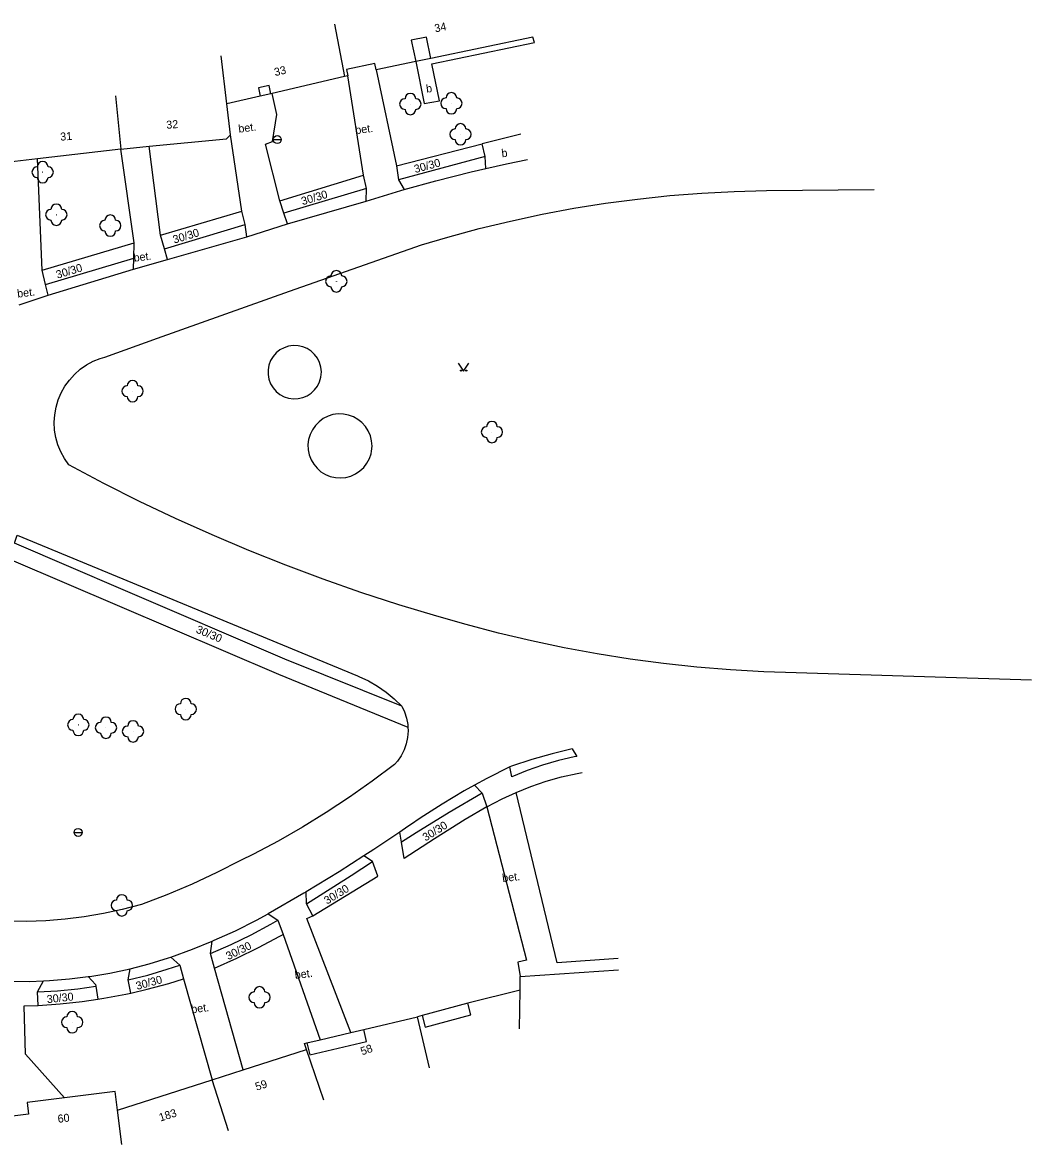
# Model space of a CAD drawing. Extents: x -544674 to -541478, y -1199076 to -1195527.
# Drawn here: x -541633.5 to -541539, y -1198825.1 to -1198719.9 of the extents above; entities that cross this region are included whole.
import ezdxf

# ---------------------------------------------------------------- set-up
doc = ezdxf.new("R2010")
doc.units = 0
for name, color, linetype in [('BUDOVY_MĚŘ', 7, 'Continuous'), ('POMOC_POPIS', 7, 'Continuous'), ('ROZHRANÍ_PLOCH', 7, 'Continuous'), ('ZELEŇ', 7, 'Continuous'), ('ZN_DOPLŇKOVÉ', 7, 'Continuous'), ('ZN_KULTUR', 7, 'Continuous'), ('Č_POPIS_ORIENT', 7, 'Continuous')]:
    doc.layers.add(name, color=color, linetype=linetype)

msp = doc.modelspace()

# ---------------------------------------------------------------- linework, layer by layer
at = {"layer": 'BUDOVY_MĚŘ'}
for points in [[(-541604.24, -1198720.07), (-541603.32, -1198724.98)], [(-541595.21, -1198723.28), (-541595.63, -1198721.28), (-541597.05, -1198721.57), (-541596.63, -1198723.58)], [(-541585.66, -1198721.28), (-541595.21, -1198723.28)], [(-541614.31, -1198727.55), (-541614.84, -1198723.03)], [(-541600.35, -1198724.36), (-541600.47, -1198723.77), (-541603.11, -1198724.33), (-541603, -1198724.92)], [(-541596.63, -1198723.58), (-541600.35, -1198724.36)], [(-541595.21, -1198723.28), (-541596.63, -1198723.58)], [(-541610.19, -1198726.59), (-541610.37, -1198725.81), (-541611.37, -1198726.04), (-541611.19, -1198726.82)], [(-541603.32, -1198724.98), (-541610.08, -1198726.56)], [(-541603, -1198724.92), (-541603.32, -1198724.98)], [(-541624.74, -1198726.8), (-541624.26, -1198731.78)], [(-541611.19, -1198726.82), (-541614.31, -1198727.55)], [(-541610.19, -1198726.59), (-541611.19, -1198726.82)], [(-541610.08, -1198726.56), (-541610.19, -1198726.59)], [(-541613.97, -1198730.44), (-541614.31, -1198727.55)], [(-541621.59, -1198731.52), (-541614.36, -1198730.82), (-541613.97, -1198730.44)], [(-541624.26, -1198731.78), (-541632.06, -1198732.68)], [(-541624.26, -1198731.78), (-541621.59, -1198731.52)], [(-541632.06, -1198732.68), (-541634.71, -1198732.99)], [(-541586.85, -1198809.3), (-541577.65, -1198808.69)], [(-541586.87, -1198810.59), (-541586.85, -1198809.3)], [(-541586.87, -1198810.59), (-541591.77, -1198811.8)], [(-541586.93, -1198814.2), (-541586.87, -1198810.59)], [(-541596.04, -1198812.96), (-541595.74, -1198814.04), (-541591.48, -1198812.88), (-541591.77, -1198811.8)], [(-541591.77, -1198811.8), (-541596.04, -1198812.96)], [(-541601.51, -1198814.27), (-541596.48, -1198813.08)], [(-541596.04, -1198812.96), (-541596.48, -1198813.08)], [(-541595.35, -1198817.87), (-541596.48, -1198813.08)], [(-541606.83, -1198815.53), (-541606.56, -1198816.65), (-541601.25, -1198815.39), (-541601.51, -1198814.27)], [(-541606.83, -1198815.53), (-541605.57, -1198815.23)], [(-541605.57, -1198815.23), (-541602.71, -1198814.55)], [(-541602.71, -1198814.55), (-541601.51, -1198814.27)], [(-541612.79, -1198818.06), (-541606.85, -1198816.14)], [(-541606.85, -1198816.14), (-541607.04, -1198815.58), (-541606.83, -1198815.53)], [(-541605.25, -1198820.88), (-541606.85, -1198816.14)], [(-541615.69, -1198818.99), (-541612.79, -1198818.06)], [(-541624.56, -1198821.83), (-541615.69, -1198818.99)], [(-541614.17, -1198823.75), (-541615.69, -1198818.99)], [(-541624.56, -1198821.83), (-541624.77, -1198820.09), (-541629.52, -1198820.68)], [(-541629.52, -1198820.68), (-541633.03, -1198821.11), (-541632.89, -1198822.21), (-541635.64, -1198822.55), (-541635.77, -1198821.45), (-541636.06, -1198821.49), (-541636.02, -1198821.84)], [(-541624.16, -1198825.05), (-541624.56, -1198821.83)]]:
    msp.add_lwpolyline(points, dxfattribs=at)
at = {"layer": 'ROZHRANÍ_PLOCH'}
for points in [[(-541596.63, -1198723.58), (-541595.85, -1198727.51), (-541594.4, -1198727.26), (-541595.13, -1198723.8), (-541585.51, -1198721.78), (-541585.66, -1198721.28)], [(-541600.35, -1198724.36), (-541598.44, -1198733.36)], [(-541601.54, -1198734.21), (-541603, -1198724.92)], [(-541609.36, -1198736.64), (-541610.7, -1198731.32), (-541610.04, -1198731.08), (-541609.63, -1198728.53), (-541610.08, -1198726.56)], [(-541612.91, -1198737.61), (-541613.97, -1198730.44)], [(-541586.8, -1198730.37), (-541590.43, -1198731.29)], [(-541622.99, -1198740.57), (-541624.26, -1198731.78)], [(-541620.53, -1198739.85), (-541621.59, -1198731.52)], [(-541598.44, -1198733.36), (-541590.43, -1198731.29)], [(-541590.13, -1198732.46), (-541590.43, -1198731.29)], [(-541631.62, -1198743.12), (-541632.06, -1198732.68)], [(-541590.13, -1198732.46), (-541598.25, -1198734.66)], [(-541590.07, -1198733.61), (-541590.13, -1198732.46)], [(-541590.07, -1198733.61), (-541588.13, -1198733.17), (-541586.17, -1198732.77)], [(-541609.36, -1198736.64), (-541601.54, -1198734.21)], [(-541601.25, -1198735.46), (-541601.54, -1198734.21)], [(-541598.44, -1198733.36), (-541598.25, -1198734.66)], [(-541597.72, -1198735.58), (-541594.74, -1198734.75), (-541591.44, -1198733.92), (-541590.07, -1198733.61)], [(-541598.25, -1198734.66), (-541597.72, -1198735.58)], [(-541538.97, -1198781.55), (-541561.01, -1198780.84), (-541564.03, -1198780.75), (-541567.17, -1198780.57), (-541570.3, -1198780.32), (-541573.43, -1198779.98), (-541576.54, -1198779.57), (-541579.65, -1198779.08), (-541582.74, -1198778.51), (-541585.81, -1198777.85), (-541588.87, -1198777.13), (-541591.91, -1198776.32), (-541594.65, -1198775.55), (-541598.22, -1198774.47), (-541601.77, -1198773.31), (-541605.3, -1198772.08), (-541608.8, -1198770.77), (-541612.27, -1198769.38), (-541615.71, -1198767.93), (-541619.12, -1198766.4), (-541622.49, -1198764.79), (-541625.83, -1198763.12), (-541629.13, -1198761.37), (-541629.54, -1198760.78), (-541629.88, -1198760.15), (-541630.15, -1198759.49), (-541630.34, -1198758.8), (-541630.45, -1198758.1), (-541630.49, -1198757.38), (-541630.44, -1198756.67), (-541630.31, -1198755.96), (-541630.11, -1198755.28), (-541629.83, -1198754.62), (-541629.48, -1198754), (-541629.07, -1198753.42), (-541628.59, -1198752.89), (-541628.05, -1198752.41), (-541627.47, -1198752), (-541626.84, -1198751.66), (-541626.18, -1198751.39), (-541625.76, -1198751.26), (-541620.83, -1198749.48), (-541608.47, -1198745.08), (-541596.09, -1198740.75), (-541593.63, -1198740.02), (-541590.71, -1198739.23), (-541587.77, -1198738.52), (-541584.81, -1198737.89), (-541581.84, -1198737.33), (-541578.85, -1198736.86), (-541575.86, -1198736.46), (-541572.85, -1198736.14), (-541569.83, -1198735.91), (-541566.81, -1198735.75), (-541563.79, -1198735.67), (-541553.71, -1198735.58)], [(-541601.25, -1198735.46), (-541608.98, -1198737.77)], [(-541601.27, -1198736.65), (-541601.25, -1198735.46)], [(-541601.27, -1198736.65), (-541598.02, -1198735.66), (-541597.72, -1198735.58)], [(-541608.98, -1198737.77), (-541609.36, -1198736.64)], [(-541608.63, -1198738.79), (-541601.27, -1198736.65)], [(-541620.53, -1198739.85), (-541612.91, -1198737.61)], [(-541612.61, -1198738.85), (-541612.91, -1198737.61)], [(-541608.63, -1198738.79), (-541608.98, -1198737.77)], [(-541620.17, -1198741.13), (-541612.61, -1198738.85)], [(-541612.46, -1198739.99), (-541612.61, -1198738.85)], [(-541612.46, -1198739.99), (-541608.63, -1198738.79)], [(-541631.62, -1198743.12), (-541622.99, -1198740.57)], [(-541623.04, -1198741.99), (-541622.99, -1198740.57)], [(-541620.17, -1198741.13), (-541620.53, -1198739.85)], [(-541619.89, -1198742.13), (-541612.46, -1198739.99)], [(-541619.89, -1198742.13), (-541620.17, -1198741.13)], [(-541631.32, -1198744.48), (-541623.04, -1198741.99)], [(-541623.07, -1198743.04), (-541623.04, -1198741.99)], [(-541623.07, -1198743.04), (-541619.89, -1198742.13)], [(-541631.32, -1198744.48), (-541631.62, -1198743.12)], [(-541631.04, -1198745.48), (-541623.07, -1198743.04)], [(-541631.04, -1198745.48), (-541631.32, -1198744.48)], [(-541633.77, -1198746.37), (-541631.04, -1198745.48)], [(-541597.95, -1198783.96), (-541608.89, -1198779.58), (-541624.02, -1198773.08), (-541634.2, -1198768.69), (-541633.96, -1198767.95)], [(-541633.96, -1198767.95), (-541602.09, -1198781.13), (-541601.95, -1198781.19), (-541601.07, -1198781.61), (-541600.22, -1198782.1), (-541599.41, -1198782.66), (-541598.66, -1198783.28), (-541597.95, -1198783.96)], [(-541634.6, -1198770.54), (-541634.52, -1198770.25), (-541624.37, -1198774.59), (-541609.48, -1198780.97), (-541597.37, -1198785.93)], [(-541597.95, -1198783.96), (-541597.69, -1198784.51), (-541597.5, -1198785.09), (-541597.38, -1198785.69), (-541597.37, -1198785.93)], [(-541597.37, -1198785.93), (-541597.35, -1198786.3), (-541597.4, -1198786.9), (-541597.52, -1198787.5), (-541597.72, -1198788.08), (-541598, -1198788.62), (-541598.35, -1198789.12), (-541598.62, -1198789.44), (-541600.71, -1198791.01), (-541602.85, -1198792.51), (-541605.03, -1198793.94), (-541607.25, -1198795.31), (-541609.52, -1198796.61), (-541611.82, -1198797.84), (-541613.03, -1198798.45), (-541615.26, -1198799.57), (-541617.58, -1198800.64), (-541619.93, -1198801.64), (-541622.31, -1198802.56), (-541624.11, -1198803.03), (-541625.88, -1198803.41), (-541627.67, -1198803.71), (-541629.47, -1198803.94), (-541631.27, -1198804.08), (-541633.08, -1198804.14), (-541634.89, -1198804.13)], [(-541582, -1198787.98), (-541581.54, -1198788.68), (-541581.79, -1198788.73), (-541583.28, -1198789.08), (-541584.76, -1198789.51), (-541586.21, -1198790.01), (-541587.63, -1198790.59), (-541587.83, -1198789.65)], [(-541582, -1198787.98), (-541583.86, -1198788.43), (-541585.77, -1198788.97), (-541587.66, -1198789.59), (-541587.83, -1198789.65)], [(-541587.83, -1198789.65), (-541589.98, -1198790.75), (-541591.14, -1198791.39)], [(-541587.24, -1198792.06), (-541585.85, -1198791.5), (-541584.43, -1198791.01), (-541582.99, -1198790.6), (-541581.53, -1198790.27), (-541581.06, -1198790.18)], [(-541591.14, -1198791.39), (-541592.1, -1198791.92), (-541594.17, -1198793.16), (-541596.21, -1198794.47), (-541597.12, -1198795.09), (-541597.37, -1198795.26), (-541598.13, -1198795.77)], [(-541590.4, -1198792.12), (-541593.51, -1198793.95), (-541596.58, -1198795.84), (-541597.97, -1198796.73)], [(-541591.14, -1198791.39), (-541590.4, -1198792.12)], [(-541590.4, -1198792.12), (-541589.98, -1198793.4)], [(-541589.98, -1198793.4), (-541588.54, -1198792.66), (-541587.24, -1198792.06)], [(-541577.69, -1198807.63), (-541583.4, -1198808.02), (-541587.24, -1198792.06)], [(-541589.98, -1198793.4), (-541592, -1198794.6), (-541594.88, -1198796.39), (-541597.71, -1198798.24), (-541597.97, -1198796.73)], [(-541589.98, -1198793.4), (-541586.25, -1198807.77), (-541587.08, -1198807.96), (-541586.85, -1198809.3)], [(-541598.13, -1198795.77), (-541600.57, -1198797.41), (-541601.49, -1198797.99)], [(-541597.97, -1198796.73), (-541598.13, -1198795.77)], [(-541601.49, -1198797.99), (-541603.82, -1198799.49), (-541606.88, -1198801.36)], [(-541600.67, -1198798.53), (-541601.49, -1198797.99)], [(-541606.87, -1198802.48), (-541602.68, -1198799.83), (-541600.67, -1198798.53)], [(-541606.28, -1198803.62), (-541600.18, -1198799.9), (-541600.67, -1198798.53)], [(-541606.88, -1198801.36), (-541607.11, -1198801.5), (-541610.44, -1198803.44)], [(-541606.87, -1198802.48), (-541606.88, -1198801.36)], [(-541606.28, -1198803.62), (-541606.87, -1198802.48)], [(-541615.69, -1198805.99), (-541615.5, -1198805.91), (-541613.51, -1198805.01), (-541611.55, -1198804.03), (-541610.44, -1198803.44)], [(-541610.44, -1198803.44), (-541609.55, -1198804.03)], [(-541602.71, -1198814.55), (-541606.83, -1198803.86), (-541606.28, -1198803.62)], [(-541615.85, -1198807.16), (-541613.93, -1198806.31), (-541612.05, -1198805.39), (-541610.21, -1198804.4), (-541609.55, -1198804.03)], [(-541609.55, -1198804.03), (-541609.06, -1198805.36)], [(-541615.47, -1198808.51), (-541613.4, -1198807.59), (-541611.36, -1198806.59), (-541609.35, -1198805.52), (-541609.06, -1198805.36)], [(-541609.06, -1198805.36), (-541605.57, -1198815.23)], [(-541619.58, -1198807.5), (-541617.53, -1198806.74), (-541615.69, -1198805.99)], [(-541615.85, -1198807.16), (-541615.69, -1198805.99)], [(-541623.39, -1198808.57), (-541621.59, -1198808.11), (-541619.78, -1198807.56), (-541619.58, -1198807.5)], [(-541619.58, -1198807.5), (-541618.74, -1198808.23)], [(-541615.47, -1198808.51), (-541615.85, -1198807.16)], [(-541627.31, -1198809.31), (-541627.16, -1198809.29), (-541625.29, -1198808.98), (-541623.39, -1198808.57)], [(-541623.55, -1198809.63), (-541621.73, -1198809.17), (-541619.92, -1198808.63), (-541618.74, -1198808.23)], [(-541623.55, -1198809.63), (-541623.39, -1198808.57)], [(-541618.74, -1198808.23), (-541618.37, -1198809.53)], [(-541612.79, -1198818.06), (-541615.47, -1198808.51)], [(-541640.41, -1198809.26), (-541638.53, -1198809.5), (-541636.64, -1198809.67), (-541634.74, -1198809.75), (-541632.84, -1198809.76), (-541631.48, -1198809.7)], [(-541632.06, -1198810.74), (-541631.48, -1198809.7)], [(-541631.48, -1198809.7), (-541630.94, -1198809.68), (-541629.05, -1198809.53), (-541627.31, -1198809.31)], [(-541627.31, -1198809.31), (-541626.61, -1198810.04), (-541626.58, -1198810.22)], [(-541623.31, -1198810.85), (-541623.55, -1198809.63)], [(-541623.31, -1198810.85), (-541621.77, -1198810.5), (-541619.77, -1198809.96), (-541618.37, -1198809.53)], [(-541618.37, -1198809.53), (-541615.69, -1198818.99)], [(-541632.06, -1198810.74), (-541630.17, -1198810.64), (-541628.29, -1198810.46), (-541626.58, -1198810.22)], [(-541632, -1198812.01), (-541632.06, -1198810.74)], [(-541626.58, -1198810.22), (-541626.39, -1198811.42)], [(-541626.39, -1198811.42), (-541625.83, -1198811.34), (-541623.79, -1198810.96), (-541623.31, -1198810.85)], [(-541629.52, -1198820.68), (-541633.18, -1198816.59), (-541633.3, -1198812.06), (-541632, -1198812.01)], [(-541632, -1198812.01), (-541629.93, -1198811.87), (-541627.88, -1198811.64), (-541626.39, -1198811.42)]]:
    msp.add_lwpolyline(points, dxfattribs=at)
at = {"layer": 'ZELEŇ'}
for points in [[(-541605.51, -1198753.15), (-541605.47, -1198752.65), (-541605.52, -1198752.21), (-541605.64, -1198751.78), (-541605.84, -1198751.38), (-541606.1, -1198751.02), (-541606.43, -1198750.71), (-541606.8, -1198750.47), (-541607.21, -1198750.3), (-541607.65, -1198750.2), (-541608.1, -1198750.18), (-541608.54, -1198750.25), (-541608.96, -1198750.39), (-541609.36, -1198750.6), (-541609.7, -1198750.88), (-541610, -1198751.22), (-541610.22, -1198751.6), (-541610.38, -1198752.02), (-541610.46, -1198752.46), (-541610.46, -1198752.9), (-541610.38, -1198753.34), (-541610.22, -1198753.76), (-541610, -1198754.15), (-541609.7, -1198754.48), (-541609.35, -1198754.76), (-541608.96, -1198754.98), (-541608.54, -1198755.12), (-541608.09, -1198755.18), (-541607.65, -1198755.16), (-541607.21, -1198755.06), (-541606.8, -1198754.89), (-541606.43, -1198754.65), (-541606.1, -1198754.34), (-541605.83, -1198753.98), (-541605.64, -1198753.58), (-541605.51, -1198753.15)], [(-541600.77, -1198760.09), (-541600.73, -1198759.61), (-541600.77, -1198759.12), (-541600.88, -1198758.64), (-541601.08, -1198758.19), (-541601.34, -1198757.78), (-541601.67, -1198757.41), (-541602.05, -1198757.11), (-541602.47, -1198756.87), (-541602.93, -1198756.7), (-541603.41, -1198756.61), (-541603.9, -1198756.6), (-541604.39, -1198756.66), (-541604.85, -1198756.81), (-541605.29, -1198757.03), (-541605.69, -1198757.32), (-541606.03, -1198757.67), (-541606.31, -1198758.07), (-541606.53, -1198758.51), (-541606.67, -1198758.98), (-541606.73, -1198759.46), (-541606.71, -1198759.95), (-541606.61, -1198760.43), (-541606.44, -1198760.89), (-541606.19, -1198761.31), (-541605.88, -1198761.69), (-541605.51, -1198762.01), (-541605.09, -1198762.26), (-541604.64, -1198762.45), (-541604.16, -1198762.56), (-541603.67, -1198762.59), (-541603.19, -1198762.54), (-541602.71, -1198762.41), (-541602.27, -1198762.21), (-541601.86, -1198761.94), (-541601.5, -1198761.6), (-541601.21, -1198761.21), (-541600.98, -1198760.78), (-541600.82, -1198760.32), (-541600.77, -1198760.09)]]:
    msp.add_lwpolyline(points, dxfattribs=at)
for centre in [(-541597.14, -1198727.56), (-541593.3, -1198727.49), (-541592.44, -1198730.39), (-541631.57, -1198733.94), (-541630.29, -1198737.93), (-541625.24, -1198738.95), (-541604.07, -1198744.17), (-541623.15, -1198754.46), (-541589.5, -1198758.29), (-541618.17, -1198784.25), (-541628.23, -1198785.73), (-541625.64, -1198785.99), (-541623.11, -1198786.34), (-541624.15, -1198802.64), (-541611.26, -1198811.25), (-541628.8, -1198813.59)]:
    msp.add_circle(centre, 0.0005, dxfattribs=at)
for centre, start, end in [((-541597.14, -1198727.06), 0, 179.99999), ((-541593.3, -1198726.99), 0, 179.99999), ((-541597.64, -1198727.56), 89.99999, 269.99999), ((-541596.64, -1198727.56), 270, 89.99999), ((-541593.8, -1198727.49), 89.99999, 269.99999), ((-541593.3, -1198727.99), 179.99999, 359.99999), ((-541592.8, -1198727.49), 270, 89.99999), ((-541597.14, -1198728.06), 179.99999, 359.99999), ((-541592.94, -1198730.39), 89.99999, 269.99999), ((-541592.44, -1198729.89), 0, 179.99999), ((-541591.94, -1198730.39), 270, 89.99999), ((-541592.44, -1198730.89), 179.99999, 359.99999), ((-541631.57, -1198733.44), 0, 179.99999), ((-541632.07, -1198733.94), 89.99999, 269.99999), ((-541631.07, -1198733.94), 270, 89.99999), ((-541631.57, -1198734.44), 179.99999, 359.99999), ((-541630.79, -1198737.93), 89.99999, 269.99999), ((-541630.29, -1198737.43), 0, 179.99999), ((-541629.79, -1198737.93), 270, 89.99999), ((-541630.29, -1198738.43), 179.99999, 359.99999), ((-541625.74, -1198738.95), 89.99999, 269.99999), ((-541625.24, -1198738.45), 0, 179.99999), ((-541624.74, -1198738.95), 270, 89.99999), ((-541625.24, -1198739.45), 179.99999, 359.99999), ((-541604.57, -1198744.17), 89.99999, 269.99999), ((-541604.07, -1198743.67), 0, 179.99999), ((-541603.57, -1198744.17), 270, 89.99999), ((-541604.07, -1198744.67), 179.99999, 359.99999), ((-541623.65, -1198754.46), 89.99999, 269.99999), ((-541623.15, -1198753.96), 0, 179.99999), ((-541622.65, -1198754.46), 270, 89.99999), ((-541623.15, -1198754.96), 179.99999, 359.99999), ((-541589.5, -1198757.79), 0, 179.99999), ((-541590, -1198758.29), 89.99999, 269.99999), ((-541589, -1198758.29), 270, 89.99999), ((-541589.5, -1198758.79), 179.99999, 359.99999), ((-541618.17, -1198783.75), 0, 179.99999), ((-541628.23, -1198785.23), 0, 179.99999), ((-541618.67, -1198784.25), 89.99999, 269.99999), ((-541618.17, -1198784.75), 179.99999, 359.99999), ((-541617.67, -1198784.25), 270, 89.99999), ((-541628.73, -1198785.73), 89.99999, 269.99999), ((-541627.73, -1198785.73), 270, 89.99999), ((-541626.14, -1198785.99), 89.99999, 269.99999), ((-541625.64, -1198785.49), 0, 179.99999), ((-541625.14, -1198785.99), 270, 89.99999), ((-541623.61, -1198786.34), 89.99999, 269.99999), ((-541623.11, -1198785.84), 0, 179.99999), ((-541622.61, -1198786.34), 270, 89.99999), ((-541628.23, -1198786.23), 179.99999, 359.99999), ((-541625.64, -1198786.49), 179.99999, 359.99999), ((-541623.11, -1198786.84), 179.99999, 359.99999), ((-541624.65, -1198802.64), 89.99999, 269.99999), ((-541624.15, -1198802.14), 0, 179.99999), ((-541623.65, -1198802.64), 270, 89.99999), ((-541624.15, -1198803.14), 179.99999, 359.99999), ((-541611.76, -1198811.25), 89.99999, 269.99999), ((-541611.26, -1198810.75), 0, 179.99999), ((-541610.76, -1198811.25), 270, 89.99999), ((-541611.26, -1198811.75), 179.99999, 359.99999), ((-541629.3, -1198813.59), 89.99999, 269.99999), ((-541628.8, -1198813.09), 0, 179.99999), ((-541628.3, -1198813.59), 270, 89.99999), ((-541628.8, -1198814.09), 179.99999, 359.99999)]:
    msp.add_arc(centre, 0.5, start, end, dxfattribs=at)
at = {"layer": 'ZN_DOPLŇKOVÉ'}
for p, q in [((-541609.975, -1198730.89), (-541609.225, -1198730.89)), ((-541628.625, -1198795.8), (-541627.875, -1198795.8))]:
    msp.add_line(p, q, dxfattribs=at)
for centre in [(-541609.6, -1198730.89), (-541628.25, -1198795.8)]:
    msp.add_circle(centre, 0.375, dxfattribs=at)
at = {"layer": 'ZN_KULTUR'}
msp.add_lwpolyline([(-541592.65, -1198751.83), (-541592.15, -1198752.58), (-541591.65, -1198751.83)], dxfattribs=at)
for centre in [(-541592.4, -1198752.53), (-541591.9, -1198752.53)]:
    msp.add_circle(centre, 0.05, dxfattribs=at)

# ---------------------------------------------------------------- texts
at = {"layer": 'POMOC_POPIS'}
for s, rotation, p in [('b', 7.09998, (-541595.62, -1198726.5)), ('bet.', 7.09998, (-541613.2, -1198730.25)), ('bet.', 7.09998, (-541602.25, -1198730.38)), ('b', 7.09998, (-541588.56, -1198732.55)), ('30/30', 15.16, (-541596.68, -1198734.03)), ('30/30', 16.60999, (-541607.23, -1198737.04)), ('30/30', 16.75002, (-541619.25, -1198740.64)), ('bet.', 7.09998, (-541623.01, -1198742.34)), ('30/30', 16.75002, (-541630.19, -1198743.93)), ('bet.', 7.09998, (-541633.91, -1198745.7)), ('30/30', 337.23001, (-541617.28, -1198777.06)), ('30/30', 31.97998, (-541595.71, -1198796.66)), ('bet.', 7.09998, (-541588.49, -1198800.47)), ('30/30', 31.39001, (-541604.94, -1198802.58)), ('30/30', 26.30999, (-541614.19, -1198807.78)), ('bet.', 7.09998, (-541607.92, -1198809.54)), ('30/30', 15.31997, (-541622.73, -1198810.57)), ('30/30', 6.19001, (-541631.14, -1198811.81)), ('bet.', 7.09998, (-541617.61, -1198812.75))]:
    msp.add_text(s, height=0.75, rotation=rotation, dxfattribs=at).set_placement(p)
at = {"layer": 'Č_POPIS_ORIENT'}
for s, rotation, p in [('34', 11.84, (-541594.8, -1198720.85)), ('33', 13.15998, (-541609.8, -1198724.95)), ('32', 3.88001, (-541619.97, -1198729.88)), ('31', 3.88001, (-541629.9, -1198730.99)), ('58', 19.40001, (-541601.65, -1198816.7)), ('59', 17.84998, (-541611.53, -1198820.01)), ('60', 7.07001, (-541630.12, -1198823.02)), ('183', 17.75997, (-541620.54, -1198822.9))]:
    msp.add_text(s, height=0.75, rotation=rotation, dxfattribs=at).set_placement(p)

doc.saveas('drawing.dxf')
